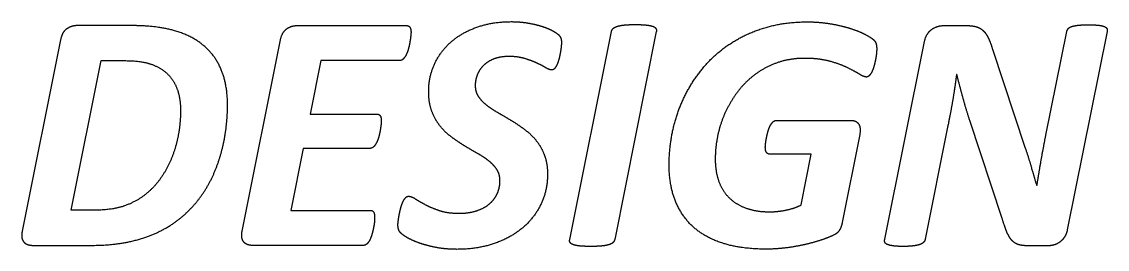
# Model space of a CAD drawing. Extents: x 0 to 40.8, y 0 to 22.
# Drawn here: x 2.009 to 2.99, y 10.071 to 10.277 of the extents above; entities that cross this region are included whole.
import ezdxf

# ---------------------------------------------------------------- set-up
doc = ezdxf.new("R2010")
doc.units = 0
doc.layers.add('SH_Data', color=7, linetype='Continuous')

msp = doc.modelspace()

# ---------------------------------------------------------------- linework, layer by layer
at = {"layer": 'SH_Data'}
for p, q in [((2.10782, 10.27372), (2.05985, 10.27372)), ((2.25807, 10.27372), (2.35713, 10.27372)), ((2.84254, 10.27372), (2.86362, 10.27372)), ((2.36113, 10.26786), (2.36113, 10.26786)), ((2.5046, 10.08003), (2.54235, 10.26835)), ((2.58281, 10.26835), (2.54522, 10.08003)), ((2.9348, 10.17449), (2.95376, 10.26833)), ((2.99023, 10.26833), (2.95418, 10.08879)), ((2.04451, 10.26095), (2.00977, 10.08742)), ((2.20845, 10.08743), (2.24319, 10.26095)), ((2.49709, 10.25849), (2.49709, 10.25849)), ((2.78197, 10.2525), (2.78197, 10.2525)), ((2.7893, 10.08018), (2.82516, 10.25926)), ((2.88655, 10.25249), (2.91624, 10.16279)), ((2.85439, 10.22941), (2.85409, 10.22941)), ((2.15286, 10.1969), (2.15286, 10.1969)), ((2.19531, 10.20172), (2.19531, 10.20172)), ((2.69134, 10.1879), (2.75846, 10.1879)), ((2.8954, 10.09895), (2.86606, 10.18787)), ((2.76661, 10.17499), (2.7508, 10.09528)), ((2.84608, 10.18187), (2.82576, 10.08018)), ((2.92655, 10.12879), (2.92679, 10.12879)), ((2.01994, 10.07466), (2.07062, 10.07466)), ((2.31793, 10.07466), (2.21784, 10.07466)), ((2.93651, 10.07428), (2.91931, 10.07428))]:
    msp.add_line(p, q, dxfattribs=at)
for points in [[(2.07515, 10.10658), (2.05391, 10.10658), (2.08111, 10.24198), (2.10221, 10.24198)], [(2.35081, 10.24198), (2.27964, 10.24198), (2.26993, 10.19353), (2.33027, 10.19353)], [(2.32408, 10.16254), (2.26372, 10.16254), (2.25246, 10.10639), (2.32457, 10.10639)], [(2.7138, 10.11128), (2.72288, 10.15729), (2.68532, 10.15729)]]:
    msp.add_lwpolyline(points, dxfattribs=at)
for points in [[(2.05985, 10.27372), (2.05411, 10.27372), (2.04993, 10.27072)], [(2.14741, 10.2691), (2.1315, 10.27372), (2.10782, 10.27372)], [(2.24877, 10.27072), (2.25296, 10.27372), (2.25807, 10.27372)], [(2.35713, 10.27372), (2.36113, 10.27372), (2.36113, 10.26786)], [(2.398, 10.25951), (2.40784, 10.2679), (2.42152, 10.27259)], [(2.42152, 10.27259), (2.4352, 10.27729), (2.45165, 10.27729)], [(2.45165, 10.27729), (2.45935, 10.27729), (2.46629, 10.27613)], [(2.46629, 10.27613), (2.47322, 10.27497), (2.47891, 10.2732)], [(2.47891, 10.2732), (2.48461, 10.27143), (2.48862, 10.26928)], [(2.54381, 10.27112), (2.54511, 10.27235), (2.54765, 10.27312)], [(2.54765, 10.27312), (2.55018, 10.27389), (2.5541, 10.27427)], [(2.5541, 10.27427), (2.55801, 10.27466), (2.56385, 10.27466)], [(2.56385, 10.27466), (2.56971, 10.27466), (2.57348, 10.27427)], [(2.57348, 10.27427), (2.57726, 10.27389), (2.5795, 10.27312)], [(2.5795, 10.27312), (2.58173, 10.27235), (2.58243, 10.27112)], [(2.65093, 10.25818), (2.66485, 10.2671), (2.68194, 10.2721)], [(2.68194, 10.2721), (2.69902, 10.2771), (2.71934, 10.2771)], [(2.71934, 10.2771), (2.73057, 10.2771), (2.74058, 10.27533)], [(2.74058, 10.27533), (2.75058, 10.27356), (2.7585, 10.27103)], [(2.83147, 10.2701), (2.83639, 10.27372), (2.84254, 10.27372)], [(2.86362, 10.27372), (2.8687, 10.27372), (2.87231, 10.27256)], [(2.87231, 10.27256), (2.87593, 10.27141), (2.87847, 10.26887)], [(2.95515, 10.27109), (2.95623, 10.27227), (2.95847, 10.27297)], [(2.95847, 10.27297), (2.9607, 10.27368), (2.96425, 10.27408)], [(2.96425, 10.27408), (2.9678, 10.27447), (2.9732, 10.27447)], [(2.9732, 10.27447), (2.97857, 10.27447), (2.9821, 10.27408)], [(2.9821, 10.27408), (2.98563, 10.27368), (2.98747, 10.27297)], [(2.98747, 10.27297), (2.98931, 10.27227), (2.98993, 10.27109)], [(2.04993, 10.27072), (2.04575, 10.26772), (2.04451, 10.26095)], [(2.17401, 10.25541), (2.16332, 10.26449), (2.14741, 10.2691)], [(2.24319, 10.26095), (2.24459, 10.26772), (2.24877, 10.27072)], [(2.3609, 10.26463), (2.36067, 10.26232), (2.3602, 10.25947)], [(2.36113, 10.26786), (2.36113, 10.26694), (2.3609, 10.26463)], [(2.48862, 10.26928), (2.49262, 10.26712), (2.49416, 10.26565)], [(2.49416, 10.26565), (2.4957, 10.26419), (2.4964, 10.26257)], [(2.4964, 10.26257), (2.49709, 10.26095), (2.49709, 10.25849)], [(2.54235, 10.26835), (2.5425, 10.26989), (2.54381, 10.27112)], [(2.58243, 10.27112), (2.58312, 10.26989), (2.58281, 10.26835)], [(2.7585, 10.27103), (2.76643, 10.26849), (2.77181, 10.26557)], [(2.77181, 10.26557), (2.7772, 10.26264), (2.77897, 10.26103)], [(2.82516, 10.25926), (2.82655, 10.26649), (2.83147, 10.2701)], [(2.87847, 10.26887), (2.88101, 10.26633), (2.88293, 10.26233)], [(2.88293, 10.26233), (2.88486, 10.25833), (2.88655, 10.25249)], [(2.95376, 10.26833), (2.95407, 10.26991), (2.95515, 10.27109)], [(2.98993, 10.27109), (2.99054, 10.26991), (2.99023, 10.26833)], [(2.19, 10.23287), (2.18469, 10.24634), (2.17401, 10.25541)], [(2.35897, 10.25354), (2.3582, 10.25046), (2.35705, 10.24791)], [(2.3602, 10.25947), (2.35974, 10.25662), (2.35897, 10.25354)], [(2.38262, 10.23943), (2.38816, 10.25113), (2.398, 10.25951)], [(2.49686, 10.25495), (2.49663, 10.25264), (2.49616, 10.24986)], [(2.49709, 10.25849), (2.49709, 10.25726), (2.49686, 10.25495)], [(2.62646, 10.23703), (2.637, 10.24926), (2.65093, 10.25818)], [(2.77897, 10.26103), (2.78074, 10.25942), (2.78136, 10.25742)], [(2.78136, 10.25742), (2.78197, 10.25542), (2.78197, 10.2525)], [(2.78197, 10.2525), (2.78197, 10.251), (2.78174, 10.24853)], [(2.10221, 10.24198), (2.1176, 10.24198), (2.12676, 10.2386)], [(2.35427, 10.24368), (2.35266, 10.24198), (2.35081, 10.24198)], [(2.35705, 10.24791), (2.35589, 10.24537), (2.35427, 10.24368)], [(2.43578, 10.24343), (2.43004, 10.24112), (2.42636, 10.23735)], [(2.4498, 10.24574), (2.44153, 10.24574), (2.43578, 10.24343)], [(2.46411, 10.24381), (2.4578, 10.24574), (2.4498, 10.24574)], [(2.47511, 10.23963), (2.47042, 10.24188), (2.46411, 10.24381)], [(2.495, 10.24424), (2.4943, 10.24139), (2.4933, 10.239)], [(2.49616, 10.24986), (2.4957, 10.24709), (2.495, 10.24424)], [(2.71673, 10.24405), (2.70364, 10.24405), (2.69271, 10.24028)], [(2.73935, 10.24144), (2.72981, 10.24405), (2.71673, 10.24405)], [(2.78097, 10.24323), (2.78043, 10.24038), (2.77966, 10.23753)], [(2.78174, 10.24853), (2.78151, 10.24607), (2.78097, 10.24323)], [(2.12676, 10.2386), (2.13593, 10.23521), (2.14178, 10.22921)], [(2.19531, 10.20172), (2.19531, 10.21941), (2.19, 10.23287)], [(2.37709, 10.21389), (2.37709, 10.22774), (2.38262, 10.23943)], [(2.42636, 10.23735), (2.42268, 10.23358), (2.42092, 10.22889)], [(2.48303, 10.23546), (2.4798, 10.23739), (2.47511, 10.23963)], [(2.48842, 10.23353), (2.48626, 10.23353), (2.48303, 10.23546)], [(2.49105, 10.23507), (2.48981, 10.23353), (2.48842, 10.23353)], [(2.4933, 10.239), (2.49229, 10.23661), (2.49105, 10.23507)], [(2.60876, 10.21041), (2.61591, 10.2248), (2.62646, 10.23703)], [(2.69271, 10.24028), (2.68178, 10.23651), (2.67277, 10.22997)], [(2.7555, 10.2356), (2.74889, 10.23882), (2.73935, 10.24144)], [(2.76628, 10.22976), (2.76212, 10.23237), (2.7555, 10.2356)], [(2.77782, 10.23238), (2.77674, 10.23007), (2.77543, 10.22861)], [(2.77966, 10.23753), (2.77889, 10.23468), (2.77782, 10.23238)], [(2.14178, 10.22921), (2.14763, 10.22321), (2.15025, 10.2149)], [(2.42092, 10.22889), (2.41915, 10.2242), (2.41915, 10.21943)], [(2.67277, 10.22997), (2.66377, 10.22342), (2.65692, 10.21458)], [(2.77274, 10.22715), (2.77043, 10.22715), (2.76628, 10.22976)], [(2.77543, 10.22861), (2.77413, 10.22715), (2.77274, 10.22715)], [(2.85409, 10.22941), (2.85255, 10.21726), (2.85055, 10.20549)], [(2.85984, 10.20864), (2.857, 10.2191), (2.85439, 10.22941)], [(2.15025, 10.2149), (2.15286, 10.20659), (2.15286, 10.1969)], [(2.37986, 10.19635), (2.37709, 10.20389), (2.37709, 10.21389)], [(2.41915, 10.21943), (2.41915, 10.21389), (2.42192, 10.20966)], [(2.65692, 10.21458), (2.65007, 10.20573), (2.64537, 10.19557)], [(2.42192, 10.20966), (2.42469, 10.20543), (2.4293, 10.20181)], [(2.59798, 10.18003), (2.6016, 10.19603), (2.60876, 10.21041)], [(2.85055, 10.20549), (2.84854, 10.19372), (2.84608, 10.18187)], [(2.86606, 10.18787), (2.86268, 10.19818), (2.85984, 10.20864)], [(2.15286, 10.1969), (2.15286, 10.18705), (2.15117, 10.17659)], [(2.19415, 10.18219), (2.19531, 10.19249), (2.19531, 10.20172)], [(2.33027, 10.19353), (2.33243, 10.19353), (2.33335, 10.19199)], [(2.38718, 10.18303), (2.38264, 10.18881), (2.37986, 10.19635)], [(2.4293, 10.20181), (2.43392, 10.19819), (2.43984, 10.19481)], [(2.43984, 10.19481), (2.44576, 10.19142), (2.45183, 10.18773)], [(2.64537, 10.19557), (2.64067, 10.18541), (2.63837, 10.17449)], [(2.33335, 10.19199), (2.33427, 10.19045), (2.33427, 10.18767)], [(2.33404, 10.18436), (2.33381, 10.18212), (2.33335, 10.17927)], [(2.33427, 10.18767), (2.33427, 10.18659), (2.33404, 10.18436)], [(2.45183, 10.18773), (2.4579, 10.18404), (2.46382, 10.17965)], [(2.68571, 10.18297), (2.68687, 10.18513), (2.68825, 10.18651)], [(2.68825, 10.18651), (2.68964, 10.1879), (2.69134, 10.1879)], [(2.75846, 10.1879), (2.76353, 10.1879), (2.76568, 10.18453)], [(2.76568, 10.18453), (2.76783, 10.18116), (2.76661, 10.17499)], [(2.15117, 10.17659), (2.14948, 10.16613), (2.14571, 10.15613)], [(2.19031, 10.16119), (2.193, 10.17188), (2.19415, 10.18219)], [(2.33211, 10.17349), (2.33134, 10.17056), (2.33018, 10.16809)], [(2.33335, 10.17927), (2.33288, 10.17642), (2.33211, 10.17349)], [(2.39751, 10.17296), (2.39173, 10.17726), (2.38718, 10.18303)], [(2.46382, 10.17965), (2.46974, 10.17526), (2.47436, 10.16949)], [(2.59437, 10.14742), (2.59437, 10.16404), (2.59798, 10.18003)], [(2.63837, 10.17449), (2.63606, 10.16356), (2.63606, 10.15294)], [(2.68247, 10.17259), (2.68301, 10.17528), (2.68378, 10.17805)], [(2.68378, 10.17805), (2.68455, 10.18082), (2.68571, 10.18297)], [(2.93056, 10.15164), (2.93264, 10.16341), (2.9348, 10.17449)], [(2.32748, 10.16409), (2.32594, 10.16254), (2.32408, 10.16254)], [(2.33018, 10.16809), (2.32902, 10.16563), (2.32748, 10.16409)], [(2.4093, 10.16495), (2.40329, 10.16865), (2.39751, 10.17296)], [(2.42108, 10.15803), (2.41531, 10.16126), (2.4093, 10.16495)], [(2.47436, 10.16949), (2.47897, 10.16372), (2.48174, 10.15626)], [(2.68131, 10.16344), (2.68131, 10.16498), (2.68162, 10.16744)], [(2.68239, 10.15875), (2.68131, 10.16021), (2.68131, 10.16344)], [(2.68162, 10.16744), (2.68193, 10.1699), (2.68247, 10.17259)], [(2.14571, 10.15613), (2.14194, 10.14612), (2.13601, 10.13712)], [(2.18308, 10.13996), (2.18762, 10.1505), (2.19031, 10.16119)], [(2.43141, 10.15118), (2.42686, 10.1548), (2.42108, 10.15803)], [(2.48174, 10.15626), (2.48451, 10.1488), (2.48451, 10.1391)], [(2.68532, 10.15729), (2.68347, 10.15729), (2.68239, 10.15875)], [(2.91624, 10.16279), (2.91917, 10.15418), (2.92155, 10.14572)], [(2.43873, 10.14326), (2.43595, 10.14756), (2.43141, 10.15118)], [(2.60006, 10.11481), (2.59437, 10.12896), (2.59437, 10.14742)], [(2.63606, 10.15294), (2.63606, 10.14109), (2.63944, 10.13217)], [(2.92155, 10.14572), (2.92394, 10.13726), (2.92655, 10.12879)], [(2.92679, 10.12879), (2.92848, 10.13987), (2.93056, 10.15164)], [(2.13601, 10.13712), (2.13009, 10.12812), (2.1217, 10.12128)], [(2.17178, 10.11981), (2.17855, 10.12942), (2.18308, 10.13996)], [(2.4415, 10.13325), (2.4415, 10.13895), (2.43873, 10.14326)], [(2.48451, 10.1391), (2.48451, 10.12464), (2.47865, 10.11225)], [(2.43911, 10.12166), (2.4415, 10.12696), (2.4415, 10.13325)], [(2.63944, 10.13217), (2.64283, 10.12324), (2.64922, 10.11724)], [(2.1217, 10.12128), (2.11332, 10.11443), (2.10231, 10.11051)], [(2.15572, 10.10189), (2.16502, 10.11019), (2.17178, 10.11981)], [(2.35362, 10.11362), (2.35471, 10.11608), (2.35602, 10.11762)], [(2.35602, 10.11762), (2.35733, 10.11916), (2.35888, 10.11916)], [(2.35888, 10.11916), (2.36149, 10.11916), (2.36511, 10.11678)], [(2.36511, 10.11678), (2.36873, 10.11439), (2.37411, 10.11154)], [(2.43208, 10.11237), (2.43671, 10.11636), (2.43911, 10.12166)], [(2.61676, 10.09089), (2.60576, 10.10066), (2.60006, 10.11481)], [(2.64922, 10.11724), (2.65561, 10.11124), (2.6647, 10.10816)], [(2.10231, 10.11051), (2.09131, 10.10658), (2.07515, 10.10658)], [(2.32457, 10.10639), (2.32641, 10.10639), (2.32734, 10.10478)], [(2.32734, 10.10478), (2.32826, 10.10316), (2.32826, 10.10008)], [(2.35045, 10.10229), (2.35099, 10.10514), (2.35177, 10.10815)], [(2.35177, 10.10815), (2.35254, 10.11115), (2.35362, 10.11362)], [(2.37411, 10.11154), (2.3795, 10.10869), (2.38688, 10.10623)], [(2.38688, 10.10623), (2.39427, 10.10377), (2.40457, 10.10377)], [(2.40457, 10.10377), (2.41369, 10.10377), (2.42057, 10.10607)], [(2.42057, 10.10607), (2.42744, 10.10837), (2.43208, 10.11237)], [(2.47865, 10.11225), (2.4728, 10.09987), (2.4621, 10.09071)], [(2.6647, 10.10816), (2.67378, 10.10508), (2.68502, 10.10508)], [(2.68502, 10.10508), (2.69261, 10.10508), (2.70003, 10.10663)], [(2.70003, 10.10663), (2.70746, 10.10818), (2.7138, 10.11128)], [(2.13427, 10.0875), (2.14642, 10.09358), (2.15572, 10.10189)], [(2.32811, 10.09669), (2.32795, 10.09438), (2.32741, 10.09153)], [(2.32826, 10.10008), (2.32826, 10.099), (2.32811, 10.09669)], [(2.3493, 10.09328), (2.3493, 10.09451), (2.34961, 10.09698)], [(2.34961, 10.09698), (2.34991, 10.09944), (2.35045, 10.10229)], [(2.7508, 10.09528), (2.75018, 10.09236), (2.74926, 10.09028)], [(2.89956, 10.08677), (2.89756, 10.09155), (2.8954, 10.09895)], [(2.00977, 10.08742), (2.009, 10.08373), (2.00953, 10.08127)], [(2.10691, 10.07804), (2.12213, 10.08143), (2.13427, 10.0875)], [(2.2083, 10.08166), (2.20783, 10.08405), (2.20845, 10.08743)], [(2.3261, 10.08575), (2.32533, 10.08282), (2.32418, 10.08028)], [(2.32741, 10.09153), (2.32687, 10.08868), (2.3261, 10.08575)], [(2.35145, 10.08634), (2.3493, 10.08865), (2.3493, 10.09328)], [(2.35807, 10.08149), (2.35361, 10.08403), (2.35145, 10.08634)], [(2.4621, 10.09071), (2.45139, 10.08155), (2.43622, 10.07632)], [(2.64409, 10.0762), (2.62777, 10.08112), (2.61676, 10.09089)], [(2.74679, 10.08651), (2.7451, 10.08466), (2.73894, 10.08212)], [(2.74926, 10.09028), (2.74833, 10.0882), (2.74679, 10.08651)], [(2.90412, 10.07922), (2.90157, 10.08199), (2.89956, 10.08677)], [(2.95418, 10.08879), (2.95357, 10.08524), (2.9518, 10.08247)], [(2.00953, 10.08127), (2.01007, 10.07881), (2.01154, 10.07735)], [(2.01154, 10.07735), (2.013, 10.07589), (2.01523, 10.07527)], [(2.01523, 10.07527), (2.01747, 10.07466), (2.01994, 10.07466)], [(2.07062, 10.07466), (2.09169, 10.07466), (2.10691, 10.07804)], [(2.21007, 10.07766), (2.20876, 10.07928), (2.2083, 10.08166)], [(2.21338, 10.07535), (2.21138, 10.07604), (2.21007, 10.07766)], [(2.21784, 10.07466), (2.21538, 10.07466), (2.21338, 10.07535)], [(2.32148, 10.0762), (2.31994, 10.07466), (2.31793, 10.07466)], [(2.32418, 10.08028), (2.32302, 10.07774), (2.32148, 10.0762)], [(2.36908, 10.07664), (2.36254, 10.07895), (2.35807, 10.08149)], [(2.38409, 10.07271), (2.37562, 10.07433), (2.36908, 10.07664)], [(2.43622, 10.07632), (2.42105, 10.07109), (2.40256, 10.07109)], [(2.50491, 10.07726), (2.50414, 10.07849), (2.5046, 10.08003)], [(2.50783, 10.07526), (2.50568, 10.07603), (2.50491, 10.07726)], [(2.51376, 10.0741), (2.50999, 10.07449), (2.50783, 10.07526)], [(2.53992, 10.07526), (2.53738, 10.07449), (2.53338, 10.0741)], [(2.54369, 10.07726), (2.54246, 10.07603), (2.53992, 10.07526)], [(2.54522, 10.08003), (2.54491, 10.07849), (2.54369, 10.07726)], [(2.6818, 10.07128), (2.6604, 10.07128), (2.64409, 10.0762)], [(2.72392, 10.07712), (2.71507, 10.07466), (2.70413, 10.07297)], [(2.73894, 10.08212), (2.73278, 10.07959), (2.72392, 10.07712)], [(2.78937, 10.07741), (2.78884, 10.07864), (2.7893, 10.08018)], [(2.79176, 10.07541), (2.78991, 10.07618), (2.78937, 10.07741)], [(2.79707, 10.07418), (2.79361, 10.07464), (2.79176, 10.07541)], [(2.82084, 10.07541), (2.81854, 10.07464), (2.81492, 10.07418)], [(2.8243, 10.07741), (2.82315, 10.07618), (2.82084, 10.07541)], [(2.82576, 10.08018), (2.82545, 10.07864), (2.8243, 10.07741)], [(2.91021, 10.07536), (2.90666, 10.07644), (2.90412, 10.07922)], [(2.91931, 10.07428), (2.91376, 10.07428), (2.91021, 10.07536)], [(2.94243, 10.07513), (2.93959, 10.07428), (2.93651, 10.07428)], [(2.94765, 10.07783), (2.94527, 10.07598), (2.94243, 10.07513)], [(2.9518, 10.08247), (2.95003, 10.07969), (2.94765, 10.07783)], [(2.40256, 10.07109), (2.39256, 10.07109), (2.38409, 10.07271)], [(2.52354, 10.07372), (2.51754, 10.07372), (2.51376, 10.0741)], [(2.53338, 10.0741), (2.52938, 10.07372), (2.52354, 10.07372)], [(2.70413, 10.07297), (2.6932, 10.07128), (2.6818, 10.07128)], [(2.80592, 10.07372), (2.80053, 10.07372), (2.79707, 10.07418)], [(2.81492, 10.07418), (2.81131, 10.07372), (2.80592, 10.07372)]]:
    msp.add_open_spline(points, degree=2, dxfattribs=at)

doc.saveas('drawing.dxf')
